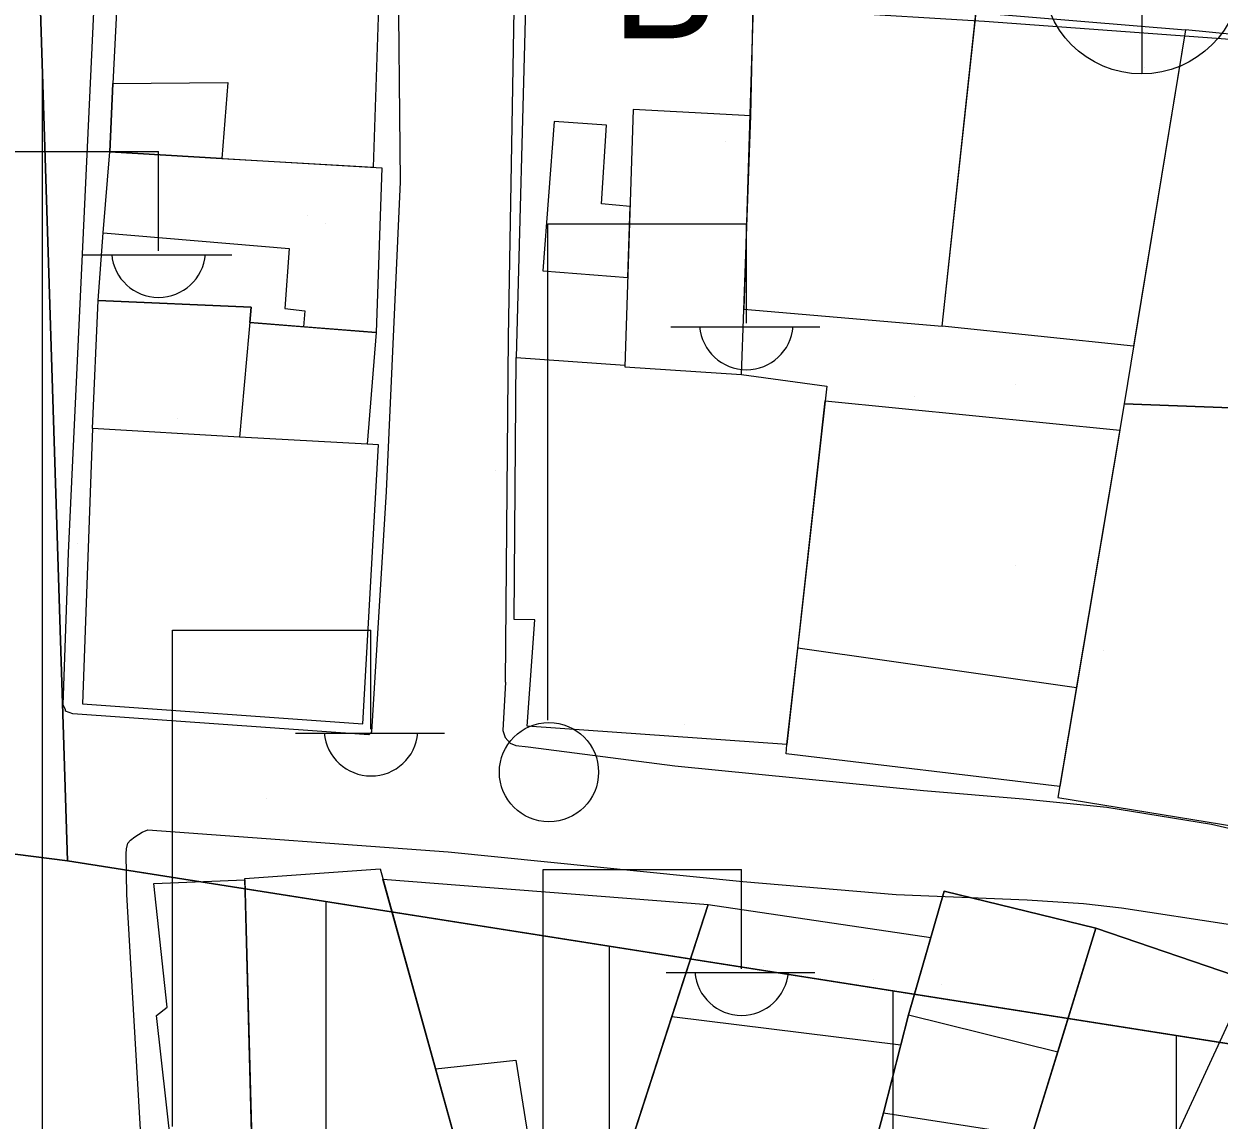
# Model space of a CAD drawing. Extents: x 417997 to 421451, y 4451742 to 4455216.
# Drawn here: x 419472.12 to 419514.28, y 4453230.29 to 4453268.94 of the extents above; entities that cross this region are included whole.
import ezdxf

# ---------------------------------------------------------------- set-up
doc = ezdxf.new("R2010")
doc.units = 0
for name, color, linetype in [('ADA', 7, 'Continuous'), ('B_Mesken', 7, 'Continuous'), ('B_Teras', 7, 'Continuous'), ('Default', 7, 'Continuous'), ('PL_AYA_PARK_DINLENME', 7, 'Continuous'), ('PL_KON_MEV_350', 7, 'Continuous'), ('S_Elektrik_Diregi', 7, 'Continuous'), ('S_Rogar_Kapagi_Buski', 7, 'Continuous'), ('TR_ORTAYOGUNKONUT', 7, 'Continuous'), ('TR_PARKALANI', 7, 'Continuous'), ('Yol_Sose', 7, 'Continuous')]:
    doc.layers.add(name, color=color, linetype=linetype)

# ---------------------------------------------------------------- blocks, each defined once
blk = doc.blocks.new('POINT_DISPLAY')
at = {"layer": 'Default'}
blk.add_line((0, 0), (0, 0), dxfattribs=at)

msp = doc.modelspace()

# ---------------------------------------------------------------- linework, layer by layer
at = {"layer": 'ADA'}
for p, q in [((419472.551, 4453274.22), (419473.655, 4453239.427)), ((419472.551, 4453274.22), (419473.655, 4453239.427)), ((419473.655, 4453239.427), (419533.301, 4453230.038)), ((419473.655, 4453239.427), (419533.301, 4453230.038))]:
    msp.add_line(p, q, dxfattribs=at)
at = {"layer": 'B_Mesken'}
for points in [[(419480.791, 4453274.011), (419475.807, 4453274.503), (419475.48, 4453271.232), (419475.262, 4453266.839), (419475.152, 4453264.427), (419475.152, 4453264.427), (419479.098, 4453264.197), (419484.459, 4453263.885), (419484.787, 4453273.765)], [(419497.761, 4453265.7), (419497.846, 4453269.569), (419489.826, 4453269.998), (419489.488, 4453257.177), (419493.324, 4453256.911), (419493.322, 4453256.853), (419497.432, 4453256.572)], [(419505.716, 4453269.413), (419497.85, 4453269.964), (419497.846, 4453269.569), (419497.515, 4453258.877), (419504.509, 4453258.282)], [(419505.709, 4453269.345), (419513.092, 4453268.724), (419511.268, 4453257.575), (419504.509, 4453258.282)], [(419513.092, 4453268.724), (419510.935, 4453255.538), (419520.96, 4453255.162), (419523.652, 4453255.429), (419524.515, 4453261.262), (419525.373, 4453267.521)], [(419474.913, 4453261.574), (419475.152, 4453264.427), (419484.748, 4453263.868), (419484.546, 4453258.061), (419481.981, 4453258.263), (419480.092, 4453258.412), (419480.14, 4453258.947), (419474.737, 4453259.191)], [(419484.228, 4453254.119), (419479.726, 4453254.373), (419474.545, 4453254.67), (419474.737, 4453259.191), (419480.14, 4453258.947), (419480.092, 4453258.412), (419484.546, 4453258.061)], [(419493.324, 4453256.911), (419493.322, 4453256.853), (419497.432, 4453256.572), (419500.443, 4453256.169), (419499.039, 4453243.528), (419489.875, 4453244.174), (419490.15, 4453247.93), (419489.418, 4453247.939), (419489.488, 4453257.177)], [(419508.662, 4453242.051), (419499.009, 4453243.204), (419499.039, 4453243.528), (419499.416, 4453246.927), (419500.386, 4453255.648), (419510.778, 4453254.61), (419509.249, 4453245.532)], [(419510.935, 4453255.538), (419508.596, 4453241.661), (419517.538, 4453240.207), (419517.622, 4453240.639), (419520.96, 4453255.162)], [(419474.545, 4453254.67), (419474.193, 4453244.971), (419484.082, 4453244.26), (419484.626, 4453254.093), (419484.228, 4453254.119), (419479.726, 4453254.373)], [(419480.156, 4453229.555), (419477.315, 4453229.354), (419476.803, 4453233.98), (419477.173, 4453234.266), (419476.709, 4453238.631), (419479.911, 4453238.765)], [(419479.91, 4453238.81), (419484.684, 4453239.143), (419487.993, 4453227.225), (419483.588, 4453227.599), (419483.635, 4453228.578), (419480.173, 4453228.936)], [(419484.783, 4453238.788), (419496.257, 4453237.895), (419492.281, 4453225.619), (419487.99, 4453227.235), (419487.993, 4453227.225), (419486.642, 4453232.093)], [(419503.323, 4453234.006), (419504.584, 4453238.355), (419509.935, 4453237.054), (419508.59, 4453232.699), (419507.675, 4453229.733), (419507.061, 4453227.747), (419506.811, 4453227.014), (419501.709, 4453227.841), (419502.447, 4453230.545)], [(419496.257, 4453237.895), (419504.113, 4453236.73), (419503.323, 4453234.006), (419503.053, 4453232.938), (419502.447, 4453230.545), (419501.709, 4453227.841), (419500.021, 4453223.522), (419498.788, 4453220.366), (419492.281, 4453225.619), (419494.978, 4453233.945)], [(419515.311, 4453235.225), (419509.935, 4453237.054), (419507.061, 4453227.747), (419511.365, 4453226.703), (419510.19, 4453224.707), (419513.639, 4453223.218), (419514.705, 4453225.388), (419519.235, 4453223.224), (419524.541, 4453232.196), (419521.233, 4453233.382), (419521.354, 4453233.647), (419518.975, 4453234.554), (419518.861, 4453234.309), (419515.474, 4453235.556)]]:
    msp.add_lwpolyline(points, close=True, dxfattribs=at)
at = {"layer": 'B_Teras'}
for points in [[(419475.152, 4453264.427), (419475.262, 4453266.839), (419479.313, 4453266.868), (419479.098, 4453264.197)], [(419493.322, 4453256.853), (419497.432, 4453256.572), (419497.761, 4453265.7), (419493.61, 4453265.92)], [(419493.502, 4453262.499), (419492.501, 4453262.595), (419492.675, 4453265.366), (419490.832, 4453265.492), (419490.425, 4453260.235), (419493.422, 4453260.002), (419493.446, 4453260.747)], [(419474.737, 4453259.191), (419474.913, 4453261.574), (419481.48, 4453261.015), (419481.328, 4453258.899), (419482.032, 4453258.818), (419481.981, 4453258.263), (419480.092, 4453258.412), (419480.14, 4453258.947)], [(419474.545, 4453254.67), (419474.737, 4453259.191), (419480.14, 4453258.947), (419479.726, 4453254.373)], [(419500.386, 4453255.648), (419510.778, 4453254.61), (419509.249, 4453245.532), (419499.416, 4453246.927)], [(419508.59, 4453232.699), (419509.935, 4453237.054), (419504.584, 4453238.355), (419503.323, 4453234.006)], [(419507.061, 4453227.747), (419509.935, 4453237.054), (419515.311, 4453235.225), (419511.365, 4453226.703)], [(419494.978, 4453233.945), (419503.053, 4453232.938), (419502.447, 4453230.545), (419501.709, 4453227.841), (419498.852, 4453228.783), (419497.131, 4453224.625), (419500.021, 4453223.522), (419498.788, 4453220.366), (419492.281, 4453225.619)], [(419487.99, 4453227.235), (419486.642, 4453232.093), (419489.476, 4453232.399), (419490.225, 4453227.674)], [(419501.709, 4453227.841), (419502.447, 4453230.545), (419507.675, 4453229.733), (419507.061, 4453227.747), (419506.811, 4453227.014)]]:
    msp.add_lwpolyline(points, close=True, dxfattribs=at)
at = {"layer": 'PL_AYA_PARK_DINLENME'}
msp.add_lwpolyline([(419472.551, 4453274.22), (419538.271, 4453270.354), (419533.301, 4453230.038), (419473.655, 4453239.427)], close=True, dxfattribs=at)
msp.add_lwpolyline([(419472.551, 4453274.22), (419538.271, 4453270.354), (419533.301, 4453230.038), (419473.655, 4453239.427)], close=True, dxfattribs=at)
at = {"layer": 'PL_KON_MEV_350'}
for points in [[(419538.271, 4453270.354), (419472.551, 4453274.22), (419473.655, 4453239.427), (419443.28, 4453243.292), (419447.699, 4453346.015), (419493.537, 4453343.254), (419486.196, 4453394.643), (419482.741, 4453418.829), (419547.376, 4453427.039)], [(419336.411, 4453419.594), (419378.05, 4453410.554), (419381.68, 4453409.847), (419385.337, 4453409.294), (419389.015, 4453408.897), (419392.705, 4453408.657), (419396.403, 4453408.574), (419400.101, 4453408.648), (419403.792, 4453408.879), (419407.471, 4453409.267), (419430.493, 4453412.192), (419428.241, 4453394.013), (419422.294, 4453346.015), (419405.174, 4453248.815), (419443.28, 4453243.292), (419473.655, 4453239.427), (419533.301, 4453230.038)]]:
    msp.add_lwpolyline(points, dxfattribs=at)
at = {"layer": 'S_Elektrik_Diregi'}
for p, q in [((419469.869, 4453264.44), (419476.869, 4453264.44)), ((419476.869, 4453260.94), (419476.869, 4453264.44)), ((419490.607, 4453244.392), (419490.607, 4453261.892)), ((419490.607, 4453261.892), (419497.607, 4453261.892)), ((419497.607, 4453258.392), (419497.607, 4453261.892)), ((419474.209, 4453260.8), (419479.459, 4453260.8)), ((419494.947, 4453258.252), (419500.197, 4453258.252)), ((419477.365, 4453230.067), (419477.365, 4453247.567)), ((419477.365, 4453247.567), (419484.365, 4453247.567)), ((419484.365, 4453244.067), (419484.365, 4453247.567)), ((419481.705, 4453243.927), (419486.955, 4453243.927)), ((419490.436, 4453221.627), (419490.436, 4453239.127)), ((419490.436, 4453239.127), (419497.436, 4453239.127)), ((419497.436, 4453235.627), (419497.436, 4453239.127)), ((419494.776, 4453235.487), (419500.026, 4453235.487))]:
    msp.add_line(p, q, dxfattribs=at)
msp.add_circle((419490.643, 4453242.556), 1.75, dxfattribs=at)
for centre in [(419476.87, 4453260.953), (419497.608, 4453258.405), (419484.366, 4453244.08), (419497.437, 4453235.64)]:
    msp.add_arc(centre, 1.658, 184.8384, 355.1464, dxfattribs=at)
at = {"layer": 'S_Rogar_Kapagi_Buski'}
msp.add_line((419511.554, 4453274.174), (419511.554, 4453267.174), dxfattribs=at)
msp.add_circle((419511.554, 4453270.674), 3.5, dxfattribs=at)
at = {"layer": 'TR_ORTAYOGUNKONUT'}
for p, q in [((419472.78, 4453203.37), (419472.78, 4453267.009)), ((419472.78, 4453203.37), (419472.78, 4453267.009)), ((419482.78, 4453201.736), (419482.78, 4453237.99)), ((419482.78, 4453201.736), (419482.78, 4453237.99)), ((419492.78, 4453200.103), (419492.78, 4453236.416)), ((419492.78, 4453200.103), (419492.78, 4453236.416)), ((419502.78, 4453198.47), (419502.78, 4453234.842)), ((419502.78, 4453198.47), (419502.78, 4453234.842)), ((419512.78, 4453196.836), (419512.78, 4453233.268)), ((419512.78, 4453196.836), (419512.78, 4453233.268))]:
    msp.add_line(p, q, dxfattribs=at)
at = {"layer": 'Yol_Sose'}
for points in [[(419473.7, 4453250.289), (419474.575, 4453269.103), (419475.096, 4453279.764), (419475.44, 4453291.145), (419475.79, 4453306.339), (419476.035, 4453319.247)], [(419484.85, 4453277.187), (419485.093, 4453273.897), (419485.248, 4453272.881), (419485.269, 4453272.373), (419485.317, 4453271.63), (419485.397, 4453263.369), (419484.898, 4453252.456), (419484.378, 4453243.977), (419484.357, 4453243.942), (419484.288, 4453243.873), (419473.851, 4453244.618), (419473.594, 4453244.709), (419473.584, 4453244.755), (419473.511, 4453244.934), (419473.7, 4453250.289)], [(419489.105, 4453245.729), (419489.215, 4453257.89), (419489.414, 4453269.427), (419489.43, 4453269.7), (419489.48, 4453269.87), (419489.536, 4453269.953), (419489.669, 4453270.03), (419506.01, 4453269.029), (419529.594, 4453267.307), (419540.134, 4453266.701), (419541.464, 4453266.694), (419541.565, 4453266.709), (419541.709, 4453266.809), (419541.77, 4453266.882), (419541.857, 4453267.017), (419541.941, 4453267.162), (419542.088, 4453267.416), (419542.158, 4453267.621), (419543.304, 4453275.052)], [(419489.105, 4453245.729), (419489.021, 4453244.027), (419489.098, 4453243.775), (419489.275, 4453243.584), (419489.477, 4453243.493), (419489.911, 4453243.453), (419495.084, 4453242.776), (419503.853, 4453241.907), (419507.37, 4453241.615), (419510.317, 4453241.317), (419514.011, 4453240.725), (419518.25, 4453239.753), (419520.423, 4453239.039), (419522.265, 4453238.161), (419527.228, 4453235.499), (419536.195, 4453229.429)], [(419476.422, 4453226.721), (419476.066, 4453232.778), (419475.747, 4453238.238), (419475.728, 4453239.682), (419475.737, 4453239.855), (419475.793, 4453240.047), (419475.879, 4453240.16), (419476.038, 4453240.281), (419476.296, 4453240.446), (419476.498, 4453240.523), (419487.087, 4453239.745), (419497.487, 4453238.698), (419502.895, 4453238.242), (419507.508, 4453238.056), (419509.493, 4453237.921), (419510.834, 4453237.777), (419514.688, 4453237.188), (419515.753, 4453236.999), (419517.323, 4453236.62), (419519.102, 4453236.057), (419523.176, 4453234.411), (419529.505, 4453230.603), (419537.819, 4453224.378)]]:
    msp.add_lwpolyline(points, dxfattribs=at)

# ---------------------------------------------------------------- block references
at = {"layer": 'TR_PARKALANI', "xscale": 0.1, "yscale": 0.10000000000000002}
for p in [(419511.658, 4453267.396), (419511.658, 4453267.396), (419496.886, 4453264.792), (419496.886, 4453264.792), (419482.113, 4453262.187), (419482.113, 4453262.187), (419482.751, 4453261.912), (419482.751, 4453261.912), (419493.191, 4453257.357), (419493.191, 4453257.357), (419507.097, 4453256.233), (419507.097, 4453256.233), (419503.546, 4453255.812), (419503.546, 4453255.812), (419477.551, 4453255.038), (419477.551, 4453255.038), (419488.774, 4453253.207), (419488.774, 4453253.207), (419474.002, 4453250.602), (419474.002, 4453250.602), (419507.095, 4453249.828), (419507.095, 4453249.828), (419510.207, 4453246.832), (419510.207, 4453246.832), (419495.434, 4453244.227), (419495.434, 4453244.227), (419480.662, 4453241.622), (419480.662, 4453241.622), (419498.204, 4453235.717), (419498.204, 4453235.717), (419502.095, 4453235.247), (419502.095, 4453235.247), (419504.49, 4453235.056), (419504.49, 4453235.056)]:
    msp.add_blockref('POINT_DISPLAY', p, dxfattribs=at)

# ---------------------------------------------------------------- texts
at = {"layer": 'S_Rogar_Kapagi_Buski'}
msp.add_text('B', height=4.2, dxfattribs=at).set_placement((419492.844, 4453268.429))

doc.saveas('drawing.dxf')
